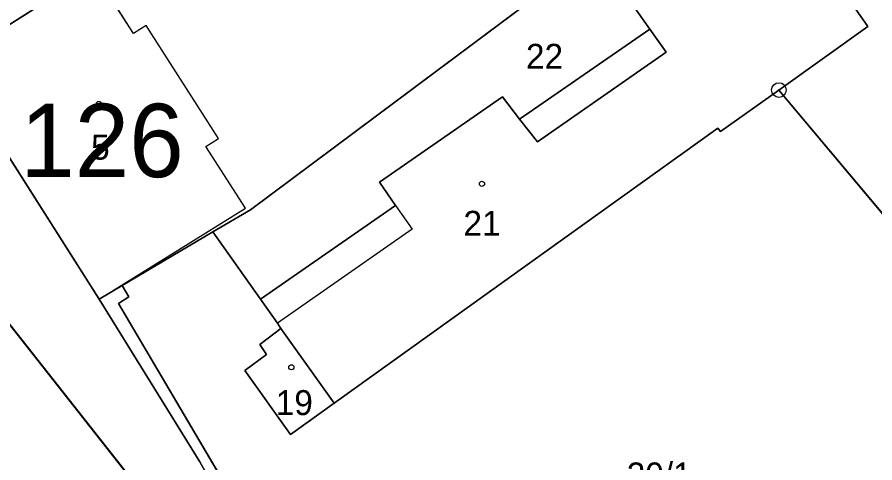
# Model space of a CAD drawing. Extents: x -689422 to -685210, y -987725 to -982160.
# Drawn here: x -687299.4 to -687241, y -985760.8 to -985730.5 of the extents above; entities that cross this region are included whole.
import ezdxf

# ---------------------------------------------------------------- set-up
doc = ezdxf.new("R2010")
doc.units = 0
for name, color, linetype in [('KN_Budovy', 7, 'Continuous'), ('KN_Budovy_cisla_domovni', 7, 'Continuous'), ('KN_Hranice_parcel', 7, 'Continuous'), ('KN_Hranice_parcel_vnitrni_kresba', 7, 'Continuous'), ('KN_Parcelni cisla', 7, 'Continuous'), ('KN_Polygon parcely', 7, 'Continuous'), ('KN_POZEMKY_OSTATNI PLOCHA', 7, 'Continuous'), ('KN_POZEMKY_ZAHRADA', 7, 'Continuous'), ('KN_POZEMKY_ZASTAVENA PLOCHA', 7, 'Continuous'), ('KN_VYUZITI_17_ostatni plocha_ostatni komunikace', 7, 'Continuous'), ('KN_VYUZITI_23_ostatni plocha_manipulacni plocha', 7, 'Continuous'), ('KN_VYUZITI_26_ostatni plocha_jina plocha', 7, 'Continuous'), ('KN_Značky bodu BP', 7, 'Continuous'), ('KN_Značky budov', 7, 'Continuous')]:
    doc.layers.add(name, color=color, linetype=linetype)

msp = doc.modelspace()

# ---------------------------------------------------------------- linework, layer by layer
at = {"layer": 'KN_Budovy'}
for points in [[(-687277.83, -985756.78), (-687251.69, -985738.03), (-687251.52, -985738.27), (-687247.54, -985735.44), (-687241.47, -985731.1), (-687242.31, -985729.91), (-687248.35, -985721.35), (-687251.78, -985723.78), (-687253.01, -985721.92), (-687259.53, -985726.75), (-687256.34, -985731.28), (-687255.22, -985732.85), (-687263.99, -985738.97), (-687265.2, -985737.43), (-687266.38, -985735.91), (-687274.75, -985741.71), (-687273.65, -985743.3), (-687272.53, -985744.93), (-687281.69, -985751.33), (-687281.48, -985751.69), (-687282.91, -985752.79), (-687282.45, -985753.45), (-687283.92, -985754.55), (-687280.82, -985758.92)], [(-687290.64, -985731.03), (-687291.5, -985731.58), (-687294.22, -985727.32), (-687304.09, -985733.59), (-687293.84, -985749.68), (-687283.89, -985743.49), (-687286.58, -985739.28), (-687285.72, -985738.73)]]:
    msp.add_lwpolyline(points, close=True, dxfattribs=at)
at = {"layer": 'KN_Hranice_parcel'}
for p, q in [((-687247.54, -985735.44), (-687224.41, -985763.05)), ((-687292.28, -985748.76), (-687286.1, -985745.1)), ((-687286.1, -985745.1), (-687282.85, -985749.69)), ((-687293.84, -985749.68), (-687292.28, -985748.76)), ((-687277.83, -985756.78), (-687281.48, -985751.69))]:
    msp.add_line(p, q, dxfattribs=at)
for points in [[(-687285.33, -985719.55), (-687294.22, -985727.32), (-687304.09, -985733.59), (-687293.84, -985749.68)], [(-687286.1, -985745.1), (-687283.54, -985743.6), (-687253.41, -985721.1)], [(-687253.01, -985721.92), (-687259.53, -985726.75), (-687256.34, -985731.28), (-687265.2, -985737.43), (-687266.38, -985735.91), (-687274.75, -985741.71), (-687273.65, -985743.3), (-687282.85, -985749.69)], [(-687247.54, -985735.44), (-687241.47, -985731.1), (-687242.31, -985729.91)], [(-687277.83, -985756.78), (-687251.69, -985738.03), (-687251.52, -985738.27), (-687247.54, -985735.44)], [(-687291.27, -985762.44), (-687301.39, -985749.61), (-687307.26, -985744.02)], [(-687292.28, -985748.76), (-687291.82, -985749.53), (-687292.53, -985749.98), (-687282.54, -985766.94), (-687279.16, -985773.15), (-687271.8, -985788.16), (-687254.33, -985779.33), (-687248.1, -985776.01)], [(-687293.84, -985749.68), (-687286.99, -985760.78), (-687284.26, -985765.7), (-687277.56, -985783.22), (-687274.86, -985796.74)], [(-687282.85, -985749.69), (-687281.69, -985751.33), (-687281.48, -985751.69)], [(-687281.48, -985751.69), (-687282.91, -985752.79), (-687282.45, -985753.45), (-687283.92, -985754.55), (-687280.82, -985758.92), (-687277.83, -985756.78)]]:
    msp.add_lwpolyline(points, dxfattribs=at)
at = {"layer": 'KN_Hranice_parcel_vnitrni_kresba'}
for p, q in [((-687291.5, -985731.58), (-687294.22, -985727.32)), ((-687290.64, -985731.03), (-687291.5, -985731.58)), ((-687285.72, -985738.73), (-687290.64, -985731.03)), ((-687255.22, -985732.85), (-687256.34, -985731.28)), ((-687263.99, -985738.97), (-687255.22, -985732.85)), ((-687265.2, -985737.43), (-687263.99, -985738.97)), ((-687286.58, -985739.28), (-687285.72, -985738.73)), ((-687283.89, -985743.49), (-687286.58, -985739.28)), ((-687293.84, -985749.68), (-687283.89, -985743.49)), ((-687273.65, -985743.3), (-687272.53, -985744.93)), ((-687272.53, -985744.93), (-687281.69, -985751.33))]:
    msp.add_line(p, q, dxfattribs=at)
at = {"layer": 'KN_Polygon parcely'}
msp.add_lwpolyline([(-687284.26, -985765.7), (-687286.99, -985760.78), (-687293.84, -985749.68), (-687304.09, -985733.59), (-687294.22, -985727.32), (-687285.33, -985719.55), (-687279.55, -985714.07), (-687266.68, -985690.21), (-687255.65, -985678.53), (-687255.25, -985676.68), (-687253.77, -985669.81), (-687259.31, -985674.03), (-687263.82, -985676.62), (-687279.51, -985703.11), (-687297.54, -985721.09), (-687315.48, -985724.37), (-687313.6, -985737.52), (-687309.64, -985741.75), (-687307.26, -985744.02), (-687301.39, -985749.61), (-687291.27, -985762.44)], dxfattribs=at)
for points in [[(-687304.09, -985733.59), (-687293.84, -985749.68), (-687292.28, -985748.76), (-687286.1, -985745.1), (-687283.54, -985743.6), (-687253.41, -985721.1), (-687259.35, -985713.56), (-687279.98, -985722), (-687285.33, -985719.55), (-687294.22, -985727.32)], [(-687286.1, -985745.1), (-687282.85, -985749.69), (-687273.65, -985743.3), (-687274.75, -985741.71), (-687266.38, -985735.91), (-687265.2, -985737.43), (-687256.34, -985731.28), (-687259.53, -985726.75), (-687253.01, -985721.92), (-687253.41, -985721.1), (-687283.54, -985743.6)], [(-687242.31, -985729.91), (-687248.35, -985721.35), (-687251.78, -985723.78), (-687253.01, -985721.92), (-687259.53, -985726.75), (-687256.34, -985731.28), (-687265.2, -985737.43), (-687266.38, -985735.91), (-687274.75, -985741.71), (-687273.65, -985743.3), (-687282.85, -985749.69), (-687281.69, -985751.33), (-687281.48, -985751.69), (-687277.83, -985756.78), (-687251.69, -985738.03), (-687251.52, -985738.27), (-687247.54, -985735.44), (-687241.47, -985731.1)], [(-687225.93, -985736.65), (-687233.01, -985729.5), (-687235.25, -985727.16), (-687242.31, -985729.91), (-687241.47, -985731.1), (-687247.54, -985735.44), (-687224.41, -985763.05), (-687214.91, -985774.54), (-687214.54, -985774.38), (-687202.83, -985765.74), (-687209.5, -985757.11), (-687215.76, -985748.26), (-687221.14, -985742.52)], [(-687248.1, -985776.01), (-687237.12, -985776.51), (-687224.41, -985763.05), (-687247.54, -985735.44), (-687251.52, -985738.27), (-687251.69, -985738.03), (-687277.83, -985756.78), (-687280.82, -985758.92), (-687283.92, -985754.55), (-687282.45, -985753.45), (-687282.91, -985752.79), (-687281.48, -985751.69), (-687281.69, -985751.33), (-687282.85, -985749.69), (-687286.1, -985745.1), (-687292.28, -985748.76), (-687291.82, -985749.53), (-687292.53, -985749.98), (-687282.54, -985766.94), (-687279.16, -985773.15), (-687271.8, -985788.16), (-687254.33, -985779.33)], [(-687301.39, -985749.61), (-687307.26, -985744.02), (-687310.77, -985749.69), (-687313.96, -985754.85), (-687337.97, -985793.37), (-687276.72, -985829.45), (-687283.19, -985780.77), (-687286.89, -985772.01), (-687295.29, -985770.94), (-687307.9, -985769.33), (-687307.35, -985764.46), (-687304.92, -985764.73), (-687304.34, -985760.9), (-687294.72, -985762.03), (-687291.27, -985762.44)], [(-687286.99, -985760.78), (-687284.26, -985765.7), (-687277.56, -985783.22), (-687274.86, -985796.74), (-687262.32, -985787.33), (-687248.1, -985776.01), (-687254.33, -985779.33), (-687271.8, -985788.16), (-687279.16, -985773.15), (-687282.54, -985766.94), (-687292.53, -985749.98), (-687291.82, -985749.53), (-687292.28, -985748.76), (-687293.84, -985749.68)], [(-687277.83, -985756.78), (-687281.48, -985751.69), (-687282.91, -985752.79), (-687282.45, -985753.45), (-687283.92, -985754.55), (-687280.82, -985758.92)]]:
    msp.add_lwpolyline(points, close=True, dxfattribs=at)
at = {"layer": 'KN_POZEMKY_OSTATNI PLOCHA'}
for p, q in [((-687283.54, -985743.6), (-687253.41, -985721.1)), ((-687259.53, -985726.75), (-687256.34, -985731.28)), ((-687294.22, -985727.32), (-687304.09, -985733.59)), ((-687256.34, -985731.28), (-687265.2, -985737.43)), ((-687304.09, -985733.59), (-687293.84, -985749.68)), ((-687251.52, -985738.27), (-687247.54, -985735.44)), ((-687247.54, -985735.44), (-687224.41, -985763.05)), ((-687266.38, -985735.91), (-687274.75, -985741.71)), ((-687265.2, -985737.43), (-687266.38, -985735.91)), ((-687277.83, -985756.78), (-687251.69, -985738.03)), ((-687251.69, -985738.03), (-687251.52, -985738.27)), ((-687274.75, -985741.71), (-687273.65, -985743.3)), ((-687286.1, -985745.1), (-687283.54, -985743.6)), ((-687273.65, -985743.3), (-687282.85, -985749.69)), ((-687292.28, -985748.76), (-687286.1, -985745.1)), ((-687282.85, -985749.69), (-687286.1, -985745.1)), ((-687286.1, -985745.1), (-687282.85, -985749.69)), ((-687293.84, -985749.68), (-687292.28, -985748.76)), ((-687291.82, -985749.53), (-687292.28, -985748.76)), ((-687292.28, -985748.76), (-687291.82, -985749.53)), ((-687291.27, -985762.44), (-687301.39, -985749.61)), ((-687286.99, -985760.78), (-687293.84, -985749.68)), ((-687293.84, -985749.68), (-687286.99, -985760.78)), ((-687292.53, -985749.98), (-687291.82, -985749.53)), ((-687291.82, -985749.53), (-687292.53, -985749.98)), ((-687282.54, -985766.94), (-687292.53, -985749.98)), ((-687292.53, -985749.98), (-687282.54, -985766.94)), ((-687282.85, -985749.69), (-687281.69, -985751.33)), ((-687281.48, -985751.69), (-687282.91, -985752.79)), ((-687281.69, -985751.33), (-687281.48, -985751.69)), ((-687282.91, -985752.79), (-687282.45, -985753.45)), ((-687282.45, -985753.45), (-687283.92, -985754.55)), ((-687283.92, -985754.55), (-687280.82, -985758.92)), ((-687280.82, -985758.92), (-687277.83, -985756.78)), ((-687284.26, -985765.7), (-687286.99, -985760.78)), ((-687286.99, -985760.78), (-687284.26, -985765.7))]:
    msp.add_line(p, q, dxfattribs=at)
at = {"layer": 'KN_POZEMKY_ZAHRADA'}
for p, q in [((-687241.47, -985731.1), (-687242.31, -985729.91)), ((-687247.54, -985735.44), (-687241.47, -985731.1)), ((-687224.41, -985763.05), (-687247.54, -985735.44)), ((-687301.39, -985749.61), (-687291.27, -985762.44))]:
    msp.add_line(p, q, dxfattribs=at)
at = {"layer": 'KN_POZEMKY_ZASTAVENA PLOCHA'}
for p, q in [((-687253.41, -985721.1), (-687283.54, -985743.6)), ((-687256.34, -985731.28), (-687259.53, -985726.75)), ((-687304.09, -985733.59), (-687294.22, -985727.32)), ((-687242.31, -985729.91), (-687241.47, -985731.1)), ((-687265.2, -985737.43), (-687256.34, -985731.28)), ((-687241.47, -985731.1), (-687247.54, -985735.44)), ((-687293.84, -985749.68), (-687304.09, -985733.59)), ((-687247.54, -985735.44), (-687251.52, -985738.27)), ((-687274.75, -985741.71), (-687266.38, -985735.91)), ((-687266.38, -985735.91), (-687265.2, -985737.43)), ((-687251.69, -985738.03), (-687277.83, -985756.78)), ((-687251.52, -985738.27), (-687251.69, -985738.03)), ((-687273.65, -985743.3), (-687274.75, -985741.71)), ((-687283.54, -985743.6), (-687286.1, -985745.1)), ((-687282.85, -985749.69), (-687273.65, -985743.3)), ((-687286.1, -985745.1), (-687292.28, -985748.76)), ((-687292.28, -985748.76), (-687293.84, -985749.68)), ((-687281.69, -985751.33), (-687282.85, -985749.69)), ((-687282.91, -985752.79), (-687281.48, -985751.69)), ((-687281.48, -985751.69), (-687281.69, -985751.33)), ((-687281.48, -985751.69), (-687277.83, -985756.78)), ((-687277.83, -985756.78), (-687281.48, -985751.69)), ((-687282.45, -985753.45), (-687282.91, -985752.79)), ((-687283.92, -985754.55), (-687282.45, -985753.45)), ((-687280.82, -985758.92), (-687283.92, -985754.55)), ((-687277.83, -985756.78), (-687280.82, -985758.92))]:
    msp.add_line(p, q, dxfattribs=at)
at = {"layer": 'KN_VYUZITI_17_ostatni plocha_ostatni komunikace'}
for p, q in [((-687294.22, -985727.32), (-687304.09, -985733.59)), ((-687304.09, -985733.59), (-687293.84, -985749.68)), ((-687291.27, -985762.44), (-687301.39, -985749.61)), ((-687293.84, -985749.68), (-687286.99, -985760.78)), ((-687286.99, -985760.78), (-687284.26, -985765.7))]:
    msp.add_line(p, q, dxfattribs=at)
at = {"layer": 'KN_VYUZITI_23_ostatni plocha_manipulacni plocha'}
for p, q in [((-687251.52, -985738.27), (-687247.54, -985735.44)), ((-687247.54, -985735.44), (-687224.41, -985763.05)), ((-687277.83, -985756.78), (-687251.69, -985738.03)), ((-687251.69, -985738.03), (-687251.52, -985738.27)), ((-687292.28, -985748.76), (-687286.1, -985745.1)), ((-687286.1, -985745.1), (-687282.85, -985749.69)), ((-687291.82, -985749.53), (-687292.28, -985748.76)), ((-687292.53, -985749.98), (-687291.82, -985749.53)), ((-687282.54, -985766.94), (-687292.53, -985749.98)), ((-687282.85, -985749.69), (-687281.69, -985751.33)), ((-687281.48, -985751.69), (-687282.91, -985752.79)), ((-687281.69, -985751.33), (-687281.48, -985751.69)), ((-687282.91, -985752.79), (-687282.45, -985753.45)), ((-687282.45, -985753.45), (-687283.92, -985754.55)), ((-687283.92, -985754.55), (-687280.82, -985758.92)), ((-687280.82, -985758.92), (-687277.83, -985756.78))]:
    msp.add_line(p, q, dxfattribs=at)
at = {"layer": 'KN_VYUZITI_26_ostatni plocha_jina plocha'}
for p, q in [((-687283.54, -985743.6), (-687253.41, -985721.1)), ((-687259.53, -985726.75), (-687256.34, -985731.28)), ((-687256.34, -985731.28), (-687265.2, -985737.43)), ((-687266.38, -985735.91), (-687274.75, -985741.71)), ((-687265.2, -985737.43), (-687266.38, -985735.91)), ((-687274.75, -985741.71), (-687273.65, -985743.3)), ((-687286.1, -985745.1), (-687283.54, -985743.6)), ((-687273.65, -985743.3), (-687282.85, -985749.69)), ((-687282.85, -985749.69), (-687286.1, -985745.1)), ((-687293.84, -985749.68), (-687292.28, -985748.76)), ((-687292.28, -985748.76), (-687291.82, -985749.53)), ((-687286.99, -985760.78), (-687293.84, -985749.68)), ((-687291.82, -985749.53), (-687292.53, -985749.98)), ((-687292.53, -985749.98), (-687282.54, -985766.94)), ((-687284.26, -985765.7), (-687286.99, -985760.78))]:
    msp.add_line(p, q, dxfattribs=at)
at = {"layer": 'KN_Značky bodu BP'}
for radius in [0.5, 0.0303]:
    msp.add_circle((-687247.54, -985735.44), radius, dxfattribs=at)
at = {"layer": 'KN_Značky budov'}
for centre in [(-687293.877, -985736.389), (-687267.767, -985741.829), (-687280.757, -985754.329)]:
    msp.add_circle(centre, 0.175, dxfattribs=at)

# ---------------------------------------------------------------- texts
at = {"layer": 'KN_Budovy_cisla_domovni'}
msp.add_text('126', height=5, dxfattribs=at).set_placement((-687299.24, -985741.374))
at = {"layer": 'KN_Parcelni cisla'}
for s, p in [('22', (-687264.77, -985733.99)), ('5', (-687294.4, -985740.18)), ('21', (-687269.03, -985745.37)), ('19', (-687281.82, -985757.59)), ('20/1', (-687257.909, -985762.52))]:
    msp.add_text(s, height=1.7, dxfattribs=at).set_placement(p)

doc.saveas('drawing.dxf')
